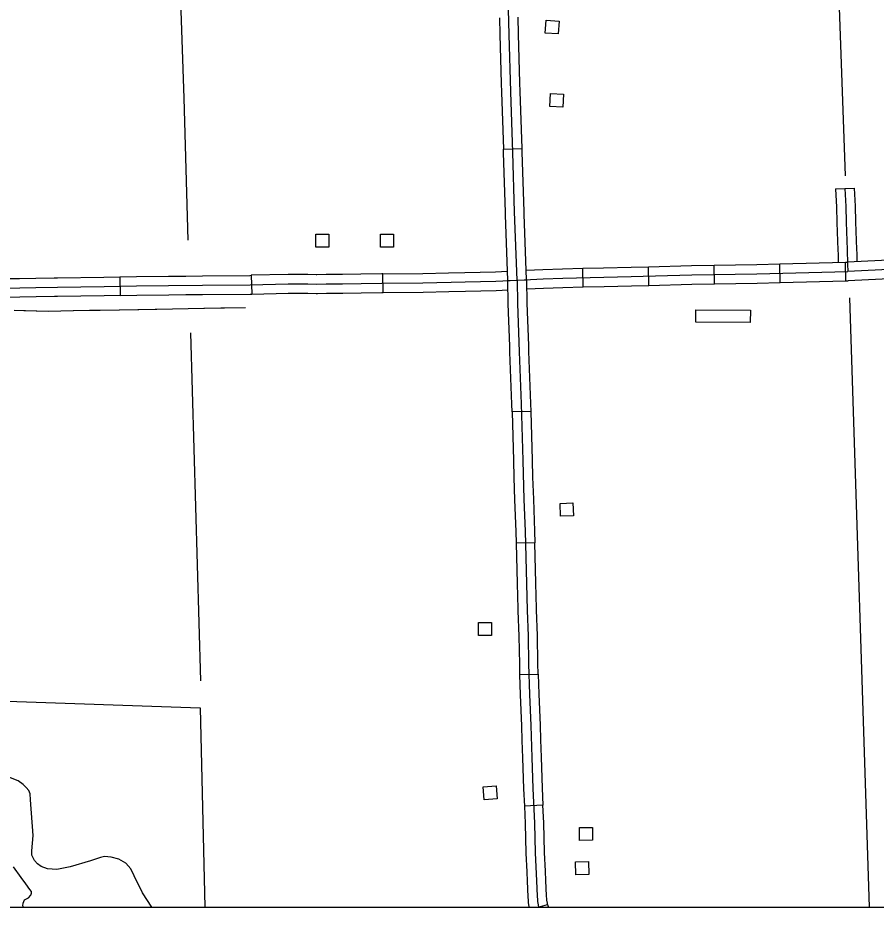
# Model space of a CAD drawing. Extents: x 1084508 to 1142749, y 1057638 to 1093403.
# Drawn here: x 1121021 to 1123186, y 1057640 to 1059883 of the extents above; entities that cross this region are included whole.
import ezdxf

# ---------------------------------------------------------------- set-up
doc = ezdxf.new("R2010")
doc.units = 0
for name, color, linetype in [('DSN_DRFT_Named-Boundary', 7, 'Continuous'), ('Level 31', 7, 'Continuous'), ('Level 32', 7, 'Continuous'), ('Level 35', 7, 'Continuous'), ('Level 43', 7, 'Continuous'), ('Level 45', 7, 'Continuous'), ('Level 47', 7, 'Continuous'), ('Level 5', 7, 'Continuous'), ('Level 56', 7, 'Continuous'), ('Level 7', 7, 'Continuous')]:
    doc.layers.add(name, color=color, linetype=linetype)

msp = doc.modelspace()

# ---------------------------------------------------------------- linework, layer by layer
at = {"layer": 'DSN_DRFT_Named-Boundary'}
msp.add_lwpolyline([(1084507.9, 1057640), (1142749.2, 1057640), (1142749.2, 1093403.4), (1084507.9, 1093403.4)], close=True, dxfattribs=at)
at = {"layer": 'Level 31'}
for p, q in [((1122245.6, 1059551.6), (1122292.7, 1059553.1)), ((1122292.7, 1059553.1), (1122292.7, 1059553.1)), ((1121278.6, 1059229.6), (1121279.4, 1059182.5)), ((1121609.9, 1059233.5), (1121610.9, 1059186.4)), ((1121942.1, 1059190.1), (1121941.5, 1059237.2)), ((1122257.2, 1059220.2), (1122304.2, 1059222)), ((1121776.7, 1059187.7), (1121776.7, 1059187.7)), ((1122314.5, 1058890.5), (1122267.4, 1058889.1)), ((1122324.6, 1058559.1), (1122277.6, 1058557.9)), ((1122286.6, 1058226.6), (1122333.6, 1058227.8)), ((1122333.6, 1058227.8), (1122333.6, 1058227.8)), ((1122345.5, 1057897.1), (1122298.5, 1057894.8)), ((1122333.5, 1057640), (1122357.1, 1057646.5)), ((1122334.4, 1057640.3), (1122334.4, 1057640))]:
    msp.add_line(p, q, dxfattribs=at)
for points in [[(1122280.7, 1059221.1), (1122274.1, 1059393.5), (1122269.4, 1059542.9), (1122264.5, 1059696.1), (1122260.5, 1059841.2), (1122256.7, 1059967.5), (1122254.7, 1060048.7)], [(1122235.7, 1059883), (1122237, 1059840.5), (1122240.4, 1059717.4)], [(1122287.5, 1059718.7), (1122284, 1059841.9), (1122282.8, 1059884.4)], [(1122240.4, 1059717.4), (1122241, 1059695.4), (1122245.6, 1059551.6)], [(1122292.7, 1059553.1), (1122288.1, 1059696.8), (1122287.5, 1059718.7)], [(1122250.9, 1059385.8), (1122250.6, 1059392.7), (1122245.9, 1059542.2), (1122245.6, 1059551.6)], [(1122297.9, 1059387.6), (1122297.7, 1059394.4), (1122293, 1059543.7), (1122292.7, 1059553.1)], [(1122257.2, 1059220.2), (1122250.9, 1059385.8)], [(1122304.2, 1059222), (1122297.9, 1059387.6)], [(1120947.7, 1059225.3), (1120982.6, 1059225.1), (1121025.7, 1059225.6), (1121066.5, 1059226.2), (1121113, 1059226.8)], [(1121113, 1059226.8), (1121120.8, 1059226.9), (1121238.1, 1059228.9), (1121278.6, 1059229.6)], [(1121278.6, 1059229.6), (1121320.2, 1059230.3), (1121401.1, 1059231.4), (1121444.4, 1059231.8)], [(1121444.4, 1059231.8), (1121486.8, 1059232.3), (1121606.5, 1059233.4), (1121609.9, 1059233.5)], [(1121775.6, 1059234.8), (1121773.4, 1059234.7), (1121752.8, 1059235.3), (1121702.5, 1059235.4), (1121609.9, 1059233.5)], [(1121941.5, 1059237.2), (1121938.8, 1059237.1), (1121886.5, 1059236.6), (1121839.9, 1059235.7), (1121798.5, 1059235.3), (1121775.6, 1059234.8)], [(1121941.5, 1059237.2), (1122042.5, 1059238.3), (1122107, 1059239.8)], [(1122107, 1059239.8), (1122148.6, 1059240.7), (1122226, 1059242.5), (1122256.3, 1059243.7)], [(1122304.2, 1059222), (1122305, 1059162.9), (1122308.6, 1059056.2)], [(1120982.7, 1059201.5), (1121026, 1059202), (1121066.9, 1059202.7), (1121121.1, 1059203.4), (1121238.5, 1059205.4), (1121320.5, 1059206.8), (1121401.4, 1059207.8), (1121487, 1059208.8), (1121606.9, 1059209.9), (1121702.7, 1059211.9), (1121752.4, 1059211.7), (1121773.4, 1059211.2), (1121798.9, 1059211.8), (1121840.2, 1059212.2), (1121886.8, 1059213.1), (1121939.1, 1059213.6), (1122042.9, 1059214.8), (1122149.1, 1059217.2), (1122226.8, 1059218.9), (1122280.7, 1059221.1)], [(1122261.5, 1059054.7), (1122258, 1059161.8), (1122257.2, 1059220.2)], [(1122280.7, 1059221.1), (1122281.5, 1059162.4), (1122285.5, 1059040.5), (1122290.4, 1058909.2), (1122294.4, 1058766.9), (1122297.6, 1058668.1), (1122300.3, 1058588), (1122303.8, 1058456.7), (1122305.7, 1058388.3), (1122308.1, 1058324.3), (1122309.4, 1058253.9), (1122311.5, 1058176.1), (1122314.6, 1058098.4), (1122317, 1058017.4), (1122319.9, 1057939.6), (1122324.2, 1057852.1), (1122326.2, 1057776.8), (1122328.9, 1057706.5), (1122331, 1057667.6), (1122331.4, 1057658.8), (1122331.9, 1057654.4), (1122333.3, 1057645.8), (1122334.4, 1057640.3)], [(1121113.6, 1059179.8), (1121067.2, 1059179.2), (1121026.3, 1059178.5), (1120982.7, 1059178), (1120947.4, 1059178.3)], [(1121279.4, 1059182.5), (1121238.9, 1059181.9), (1121121.5, 1059179.9), (1121113.6, 1059179.8)], [(1121279.4, 1059182.5), (1121320.9, 1059183.2), (1121401.7, 1059184.3), (1121444.9, 1059184.8)], [(1121444.9, 1059184.8), (1121487.2, 1059185.2), (1121607.3, 1059186.3), (1121610.9, 1059186.4)], [(1121610.9, 1059186.4), (1121702.9, 1059188.3), (1121752.1, 1059188.2), (1121773.3, 1059187.6), (1121776.7, 1059187.7)], [(1121776.7, 1059187.7), (1121799.3, 1059188.2), (1121840.6, 1059188.7), (1121887.2, 1059189.6), (1121939.3, 1059190), (1121942.1, 1059190.1)], [(1121942.1, 1059190.1), (1122043.3, 1059191.3), (1122108, 1059192.7)], [(1122108, 1059192.7), (1122149.7, 1059193.6), (1122227.5, 1059195.4), (1122257.5, 1059196.6)], [(1122267.4, 1058889.1), (1122266.8, 1058908.4), (1122262, 1059039.7), (1122261.5, 1059054.7)], [(1122308.6, 1059056.2), (1122309.1, 1059041.3), (1122313.9, 1058910), (1122314.5, 1058890.5)], [(1122267.4, 1058889.1), (1122270.9, 1058766.2), (1122272.3, 1058723.4)], [(1122314.5, 1058890.5), (1122317.9, 1058767.6), (1122319.3, 1058724.9)], [(1122272.3, 1058723.4), (1122274.1, 1058667.4), (1122276.8, 1058587.3), (1122277.6, 1058557.9)], [(1122319.3, 1058724.9), (1122321.2, 1058668.9), (1122323.9, 1058588.7), (1122324.6, 1058559.1)], [(1122277.6, 1058557.9), (1122280.3, 1058456), (1122282, 1058392.2)], [(1122329.1, 1058393.5), (1122327.4, 1058457.3), (1122324.6, 1058559.1)], [(1122282, 1058392.2), (1122282.2, 1058387.6), (1122284.6, 1058323.6), (1122285.9, 1058253.3), (1122286.6, 1058226.6)], [(1122333.6, 1058227.8), (1122332.9, 1058254.4), (1122331.6, 1058324.9), (1122329.2, 1058389.1), (1122329.1, 1058393.5)], [(1122286.6, 1058226.6), (1122287.9, 1058175.3), (1122291.1, 1058097.6), (1122292.2, 1058060.8)], [(1122333.6, 1058227.8), (1122335, 1058176.9), (1122338.1, 1058099.2), (1122339.2, 1058062.3)], [(1122292.2, 1058060.8), (1122293.5, 1058016.6), (1122296.4, 1057938.6), (1122298.5, 1057894.8)], [(1122339.2, 1058062.3), (1122340.6, 1058018.1), (1122343.4, 1057940.6), (1122345.5, 1057897.1)], [(1122298.5, 1057894.8), (1122300.6, 1057851.2), (1122302.6, 1057776), (1122304.5, 1057729.4)], [(1122351.5, 1057731.3), (1122349.7, 1057777.6), (1122347.7, 1057853), (1122345.5, 1057897.1)], [(1122304.5, 1057729.4), (1122305.4, 1057705.4), (1122307.5, 1057666.4), (1122307.9, 1057657), (1122308.5, 1057651.2), (1122310.2, 1057641.7), (1122310.5, 1057640)], [(1122357.1, 1057646.5), (1122356.5, 1057650), (1122355.2, 1057657.5), (1122354.9, 1057660.5), (1122354.5, 1057668.8), (1122352.5, 1057707.6), (1122351.5, 1057731.3)], [(1122357.1, 1057646.5), (1122358.3, 1057642), (1122359, 1057640)]]:
    msp.add_lwpolyline(points, dxfattribs=at)
at = {"layer": 'Level 32'}
for p, q in [((1122446.8, 1059204.1), (1122445.7, 1059251.2)), ((1122612.5, 1059208.2), (1122611.4, 1059255.2)), ((1122778, 1059211.8), (1122777.2, 1059258.9)), ((1122943.9, 1059215.1), (1122942.7, 1059262.2)), ((1123109.6, 1059219.5), (1123108.4, 1059266.6))]:
    msp.add_line(p, q, dxfattribs=at)
for points in [[(1123108.4, 1059266.6), (1123113.5, 1059266.7)], [(1123251.4, 1059273.2), (1123198.9, 1059270.5), (1123113.5, 1059266.7)], [(1122303.3, 1059246.4), (1122345, 1059248.6), (1122394.6, 1059250), (1122445.7, 1059251.2)], [(1122445.7, 1059251.2), (1122498.5, 1059252.3), (1122567.6, 1059254.2), (1122611.4, 1059255.2)], [(1122611.4, 1059255.2), (1122720.3, 1059257.9), (1122777.2, 1059258.9)], [(1122777.2, 1059258.9), (1122884.5, 1059260.7), (1122942.7, 1059262.2)], [(1122942.7, 1059262.2), (1123108.4, 1059266.6)], [(1123914.6, 1059234.5), (1123890.9, 1059237), (1123838.6, 1059239.9), (1123787, 1059243.5), (1123739.7, 1059245.9), (1123690.9, 1059249.2), (1123631.4, 1059252.8), (1123594.7, 1059254.6), (1123564.5, 1059255.2), (1123536.1, 1059256.6), (1123509.4, 1059256.9), (1123416.8, 1059254.6), (1123360.9, 1059253.8), (1123283.3, 1059251.2), (1123200, 1059247), (1123114.1, 1059243.2)], [(1122280.7, 1059221.1), (1122298.3, 1059222.5), (1122345.9, 1059225), (1122395.2, 1059226.5), (1122499, 1059228.8), (1122568.2, 1059230.6), (1122720.7, 1059234.4), (1122885, 1059237.1), (1123114.1, 1059243.2)], [(1123253.7, 1059226.1), (1123201.1, 1059223.5), (1123115.2, 1059219.7)], [(1122304.5, 1059199.3), (1122346.9, 1059201.5), (1122395.8, 1059203), (1122446.8, 1059204.1)], [(1122446.8, 1059204.1), (1122499.6, 1059205.3), (1122568.8, 1059207.1), (1122612.5, 1059208.2)], [(1122612.5, 1059208.2), (1122721.2, 1059210.8), (1122778, 1059211.8)], [(1122778, 1059211.8), (1122885.5, 1059213.6), (1122943.9, 1059215.1)], [(1122943.9, 1059215.1), (1123109.6, 1059219.5)], [(1123109.6, 1059219.5), (1123115.2, 1059219.7)]]:
    msp.add_lwpolyline(points, dxfattribs=at)
at = {"layer": 'Level 35'}
msp.add_lwpolyline([(1121035.6, 1057640), (1121033.8, 1057643.6), (1121034.4, 1057650.4), (1121038.1, 1057658.4), (1121048, 1057664), (1121054.2, 1057670.1), (1121055.4, 1057675.1), (1121055.4, 1057679.4), (1121051.7, 1057684.9), (1121041.2, 1057699.1), (1121029.5, 1057715.2), (1121010.4, 1057741.7)], dxfattribs=at)
at = {"layer": 'Level 43'}
for points in [[(1121595.4, 1059151.5), (1121489.9, 1059150.1), (1121371.7, 1059147.3), (1121228.9, 1059145.1), (1121161.3, 1059143.7), (1121098, 1059142.3), (1121011.5, 1059144.4)], [(1121160.5, 1059143.7), (1121098, 1059142.3), (1121036.2, 1059143.8)], [(1121326.2, 1059146.6), (1121228.9, 1059145.1), (1121201.9, 1059144.6)], [(1121491.8, 1059150.1), (1121489.9, 1059150.1), (1121371.7, 1059147.3), (1121367.6, 1059147.2)], [(1121595.4, 1059151.5), (1121533.3, 1059150.7)]]:
    msp.add_lwpolyline(points, dxfattribs=at)
at = {"layer": 'Level 45'}
msp.add_line((1123083.5, 1059451.4), (1123130.5, 1059453.6), dxfattribs=at)
for points in [[(1123083.5, 1059451.4), (1123085.7, 1059405.8), (1123086.8, 1059366.6), (1123088.5, 1059319.8), (1123089.4, 1059297.9), (1123089.7, 1059286.3)], [(1123107, 1059452.5), (1123109.2, 1059406.7), (1123110.4, 1059367.4), (1123112, 1059320.8), (1123113, 1059298.7), (1123113.8, 1059261.6), (1123114.1, 1059243.2)], [(1123130.5, 1059453.6), (1123132.7, 1059407.6), (1123133.9, 1059368.2), (1123135.6, 1059321.7), (1123136.5, 1059299.4), (1123136.8, 1059287.4)], [(1123089.7, 1059286.3), (1123090.2, 1059266.1)], [(1123136.8, 1059287.4), (1123137.2, 1059267.8)]]:
    msp.add_lwpolyline(points, dxfattribs=at)
at = {"layer": 'Level 47'}
for points in [[(1121063, 1057757.9), (1121056.1, 1057771.1), (1121056.1, 1057782), (1121060.1, 1057820.5), (1121053.2, 1057910.7), (1121052.1, 1057926.2), (1121049.2, 1057934.3), (1121042.3, 1057942.3), (1121034.3, 1057949.2), (1121022.2, 1057958.4), (1120998.1, 1057967.6)], [(1121359.3, 1057640), (1121335.8, 1057676.3), (1121314.6, 1057718.8), (1121306, 1057736.6), (1121293.3, 1057751.5), (1121275.5, 1057761.3), (1121256.6, 1057766.5), (1121239.9, 1057767.6), (1121229.6, 1057765.3), (1121204.3, 1057756.7), (1121153.2, 1057741.8), (1121119.3, 1057735.4), (1121096.3, 1057736.6), (1121080.2, 1057742.3), (1121071, 1057749.2), (1121063, 1057757.9)]]:
    msp.add_lwpolyline(points, dxfattribs=at)
at = {"layer": 'Level 5'}
msp.add_line((1123118.6, 1059176.8), (1123167.9, 1057640), dxfattribs=at)
for points in [[(1123058.5, 1060852.5), (1123107.8, 1059484.8)], [(1121450.5, 1059322.3), (1121440.7, 1059680.4), (1121400.7, 1060833.3)], [(1121482.4, 1058210.7), (1121457.1, 1059088.8)]]:
    msp.add_lwpolyline(points, dxfattribs=at)
at = {"layer": 'Level 56'}
for points in [[(1122351.4, 1059844.3), (1122353.6, 1059876.9), (1122386.3, 1059874.7), (1122384.1, 1059842.1)], [(1122362.9, 1059659.4), (1122364.8, 1059692), (1122397.5, 1059690.1), (1122395.6, 1059657.5)], [(1121772.7, 1059304.4), (1121772.7, 1059337.1), (1121805.5, 1059337.1), (1121805.5, 1059304.4)], [(1121935.6, 1059304.3), (1121935.6, 1059337), (1121968.3, 1059337), (1121968.3, 1059304.3)], [(1122731.1, 1059115.4), (1122731.3, 1059146.8), (1122868.6, 1059146), (1122868.4, 1059114.6)], [(1122389.6, 1058625.9), (1122388.5, 1058658.5), (1122421.2, 1058659.7), (1122422.4, 1058627)], [(1122182.8, 1058325.2), (1122182.8, 1058357.9), (1122215.5, 1058357.9), (1122215.5, 1058325.2)], [(1122197.1, 1057911), (1122194.7, 1057943.6), (1122227.4, 1057946), (1122229.8, 1057913.4)], [(1122438, 1057808.4), (1122437.6, 1057841), (1122470.4, 1057841.4), (1122470.8, 1057808.7)], [(1122428.7, 1057721.7), (1122427.5, 1057754.3), (1122460.3, 1057755.5), (1122461.5, 1057722.9)]]:
    msp.add_lwpolyline(points, close=True, dxfattribs=at)
at = {"layer": 'Level 7'}
for p, q in [((1120657.2, 1058171), (1121481, 1058142.9)), ((1121481, 1058142.9), (1121493.1, 1057640))]:
    msp.add_line(p, q, dxfattribs=at)

doc.saveas('drawing.dxf')
